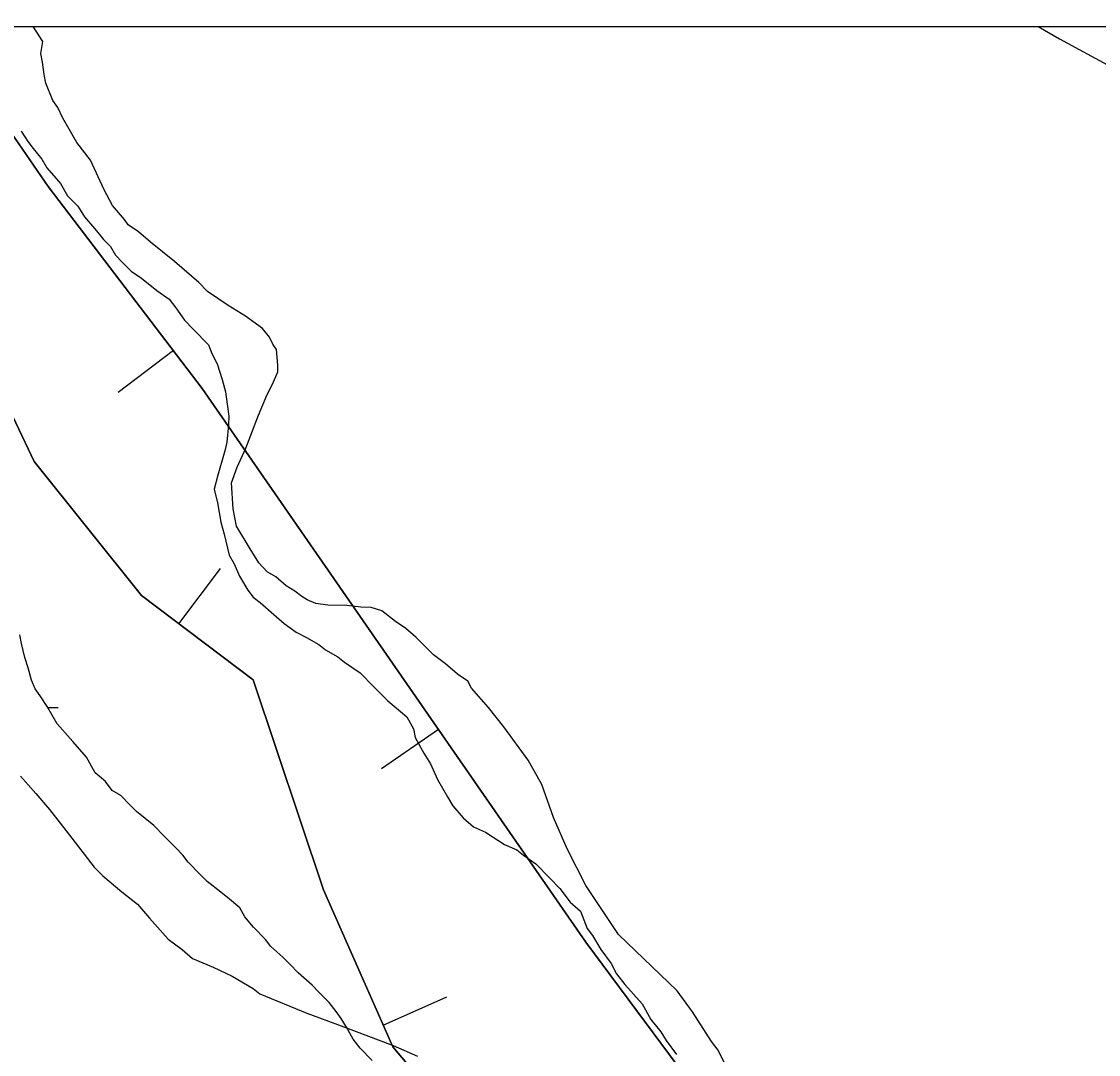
# Model space of a CAD drawing. Extents: x 3263578 to 3301413, y 764927 to 798602.
# Drawn here: x 3274733.3 to 3275121.2, y 793645.7 to 794017.8 of the extents above; entities that cross this region are included whole.
import ezdxf

# ---------------------------------------------------------------- set-up
doc = ezdxf.new("R2010")
doc.units = 0
for name, color, linetype in [('V-BORW-LINE', 7, 'Continuous'), ('V-GRID-FRAM', 7, 'Continuous'), ('V-SITE-VEGE', 7, 'Continuous'), ('V-WETL-SWMP', 7, 'Continuous')]:
    doc.layers.add(name, color=color, linetype=linetype)

msp = doc.modelspace()

# ---------------------------------------------------------------- linework, layer by layer
at = {"layer": 'V-BORW-LINE'}
for p, q in [((3274788.03, 793899.27), (3274768.15, 793884.11)), ((3274789.93, 793800.87), (3274805.02, 793820.81)), ((3274883.5, 793762.76), (3274862.95, 793748.53)), ((3274863.62, 793656.27), (3274886.49, 793666.37))]:
    msp.add_line(p, q, dxfattribs=at)
for points in [[(3274703.23, 794016.04), (3274742.93, 793958.39), (3274798.42, 793885.65), (3274936.54, 793686.15), (3275030.08, 793560.09), (3275331.46, 793159.89), (3275596.7, 792779.11), (3275645.71, 792696.53), (3275647.77, 792636.02), (3275603.82, 792691.09), (3275536.45, 792753.8), (3275405.92, 792895.8), (3275330.95, 793016.55), (3275235.15, 793192.84), (3275177.04, 793279.01), (3275080.99, 793374.27), (3274958.51, 793539.9), (3274867.09, 793648.41), (3274842.12, 793704.99), (3274816.71, 793780.6), (3274776.52, 793811.03), (3274737.88, 793859.36), (3274678.33, 793984.63), (3274657.64, 794016.04)], [(3274657.64, 794016.04), (3274678.33, 793984.63), (3274737.88, 793859.36), (3274776.52, 793811.03), (3274816.71, 793780.6), (3274842.12, 793704.99), (3274867.09, 793648.41), (3274958.51, 793539.9), (3275080.99, 793374.27), (3275177.04, 793279.01), (3275235.15, 793192.84), (3275330.95, 793016.55), (3275405.92, 792895.8), (3275488.94, 792805.49)], [(3275558.14, 792834.48), (3275331.46, 793159.89), (3275030.08, 793560.09), (3274936.54, 793686.15), (3274798.42, 793885.65), (3274742.93, 793958.39), (3274703.23, 794016.04)]]:
    msp.add_lwpolyline(points, dxfattribs=at)
at = {"layer": 'V-GRID-FRAM'}
msp.add_lwpolyline([(3267734.87, 794015.53), (3299171.18, 794017.82), (3299180.44, 775831.73), (3267728.26, 775829.44), (3267734.87, 794015.53)], dxfattribs=at)
at = {"layer": 'V-SITE-VEGE'}
for p, q in [((3274737.57, 794016.04), (3275099.43, 794016.07)), ((3274741, 794010.64), (3274737.57, 794016.04)), ((3275099.43, 794016.07), (3275107.18, 794011.61)), ((3274740.34, 794006.26), (3274741, 794010.64)), ((3275107.18, 794011.61), (3275127.11, 794000.79)), ((3274740.93, 794003.12), (3274740.34, 794006.26)), ((3274741.52, 793998.74), (3274740.93, 794003.12)), ((3274742.12, 793995.6), (3274741.52, 793998.74)), ((3274744.56, 793989.32), (3274742.12, 793995.6)), ((3274746.42, 793986.8), (3274744.56, 793989.32)), ((3274748.26, 793983.03), (3274746.42, 793986.8)), ((3274753.19, 793974.22), (3274748.26, 793983.03)), ((3274758.13, 793967.91), (3274753.19, 793974.22)), ((3274763.04, 793957.23), (3274758.13, 793967.91)), ((3274766.12, 793951.57), (3274763.04, 793957.23)), ((3274770.45, 793946.52), (3274766.12, 793951.57)), ((3274771.69, 793944.63), (3274770.45, 793946.52)), ((3274775.42, 793942.09), (3274771.69, 793944.63)), ((3274779.77, 793938.29), (3274775.42, 793942.09)), ((3274788.46, 793931.33), (3274779.77, 793938.29)), ((3274797.16, 793923.74), (3274788.46, 793931.33)), ((3274800.26, 793920.58), (3274797.16, 793923.74)), ((3274807.72, 793915.5), (3274800.26, 793920.58)), ((3274813.95, 793911.69), (3274807.72, 793915.5)), ((3274820.16, 793907.25), (3274813.95, 793911.69)), ((3274822.64, 793904.09), (3274820.16, 793907.25)), ((3274823.87, 793901.58), (3274822.64, 793904.09)), ((3274825.1, 793899.69), (3274823.87, 793901.58)), ((3274825.67, 793894.05), (3274825.1, 793899.69)), ((3274825.65, 793891.55), (3274825.67, 793894.05)), ((3274823.73, 793887.18), (3274825.65, 793891.55)), ((3274821.82, 793883.45), (3274823.73, 793887.18)), ((3274818.62, 793875.96), (3274821.82, 793883.45)), ((3274814.13, 793864.11), (3274818.62, 793875.96)), ((3274810.93, 793857.26), (3274814.13, 793864.11)), ((3274809, 793851.64), (3274810.93, 793857.26)), ((3274809.54, 793842.25), (3274809, 793851.64)), ((3274810.74, 793835.98), (3274809.54, 793842.25)), ((3274815.69, 793827.81), (3274810.74, 793835.98)), ((3274818.75, 793822.76), (3274815.69, 793827.81)), ((3274821.85, 793819.6), (3274818.75, 793822.76)), ((3274824.96, 793817.7), (3274821.85, 793819.6)), ((3274828.69, 793814.53), (3274824.96, 793817.7)), ((3274831.8, 793812.62), (3274828.69, 793814.53)), ((3274834.29, 793810.72), (3274831.8, 793812.62)), ((3274836.15, 793809.45), (3274834.29, 793810.72)), ((3274839.27, 793808.17), (3274836.15, 793809.45)), ((3274843.65, 793807.51), (3274839.27, 793808.17)), ((3274850.53, 793807.44), (3274843.65, 793807.51)), ((3274855.53, 793806.77), (3274850.53, 793807.44)), ((3274859.29, 793806.74), (3274855.53, 793806.77)), ((3274863.03, 793805.45), (3274859.29, 793806.74)), ((3274868, 793801.65), (3274863.03, 793805.45)), ((3274871.73, 793799.11), (3274868, 793801.65)), ((3274875.46, 793795.95), (3274871.73, 793799.11)), ((3274881.66, 793789.63), (3274875.46, 793795.95)), ((3274886.01, 793786.46), (3274881.66, 793789.63)), ((3274890.36, 793782.66), (3274886.01, 793786.46)), ((3274894.09, 793780.12), (3274890.36, 793782.66)), ((3274895.32, 793777.61), (3274894.09, 793780.12)), ((3274901.52, 793770.66), (3274895.32, 793777.61)), ((3274907.08, 793763.73), (3274901.52, 793770.66)), ((3274915.73, 793751.75), (3274907.08, 793763.73)), ((3274920.66, 793742.95), (3274915.73, 793751.75)), ((3274732.91, 793745.94), (3274738.49, 793739.63)), ((3274924.93, 793731.02), (3274920.66, 793742.95)), ((3274738.49, 793739.63), (3274743.44, 793733.95)), ((3274743.44, 793733.95), (3274750.24, 793725.13)), ((3274929.83, 793719.7), (3274924.93, 793731.02)), ((3274750.24, 793725.13), (3274759.52, 793713.15)), ((3274936.6, 793706.49), (3274929.83, 793719.7)), ((3274759.52, 793713.15), (3274762.62, 793709.99)), ((3274762.62, 793709.99), (3274769.45, 793704.29)), ((3274769.45, 793704.29), (3274775.04, 793699.86)), ((3274948.32, 793688.86), (3274936.6, 793706.49)), ((3274775.04, 793699.86), (3274779.38, 793694.81)), ((3274779.38, 793694.81), (3274786.19, 793687.24)), ((3274969.42, 793668.64), (3274948.32, 793688.86)), ((3274786.19, 793687.24), (3274791.17, 793683.44)), ((3274791.17, 793683.44), (3274794.89, 793680.27)), ((3274794.89, 793680.27), (3274802.38, 793677.07)), ((3274802.38, 793677.07), (3274809.23, 793673.88)), ((3274809.23, 793673.88), (3274816.7, 793669.43)), ((3274816.7, 793669.43), (3274819.19, 793667.53)), ((3274974.98, 793661.07), (3274969.42, 793668.64)), ((3274819.19, 793667.53), (3274836.02, 793660.49)), ((3274836.02, 793660.49), (3274848.5, 793655.99)), ((3274981.77, 793650.37), (3274974.98, 793661.07)), ((3274848.5, 793655.99), (3274867.21, 793648.93)), ((3274867.21, 793648.93), (3274875.94, 793645.09)), ((3274984.24, 793647.22), (3274981.77, 793650.37)), ((3274989.16, 793637.16), (3274984.24, 793647.22))]:
    msp.add_line(p, q, dxfattribs=at)
at = {"layer": 'V-WETL-SWMP'}
for p, q in [((3274733.17, 793978.35), (3274735.64, 793974.57)), ((3274735.64, 793974.57), (3274737.49, 793972.05)), ((3274737.49, 793972.05), (3274740.59, 793968.26)), ((3274740.59, 793968.26), (3274742.44, 793965.11)), ((3274742.44, 793965.11), (3274747.39, 793959.44)), ((3274747.39, 793959.44), (3274749.85, 793955.03)), ((3274749.85, 793955.03), (3274753.57, 793951.24)), ((3274753.57, 793951.24), (3274756.04, 793947.46)), ((3274756.04, 793947.46), (3274760.38, 793942.41)), ((3274760.38, 793942.41), (3274762.85, 793939.26)), ((3274762.85, 793939.26), (3274765.33, 793936.74)), ((3274765.33, 793936.74), (3274767.18, 793933.59)), ((3274767.18, 793933.59), (3274769.66, 793931.06)), ((3274769.66, 793931.06), (3274772.76, 793927.9)), ((3274772.76, 793927.9), (3274776.49, 793925.36)), ((3274776.49, 793925.36), (3274782.08, 793920.93)), ((3274782.08, 793920.93), (3274786.44, 793917.76)), ((3274786.44, 793917.76), (3274788.91, 793914.61)), ((3274788.91, 793914.61), (3274792, 793910.2)), ((3274792, 793910.2), (3274795.1, 793907.04)), ((3274795.1, 793907.04), (3274800.68, 793901.35)), ((3274800.68, 793901.35), (3274801.9, 793898.21)), ((3274801.9, 793898.21), (3274803.74, 793894.44)), ((3274803.74, 793894.44), (3274805.57, 793888.79)), ((3274805.57, 793888.79), (3274806.78, 793884.4)), ((3274806.78, 793884.4), (3274807.37, 793880.01)), ((3274807.37, 793880.01), (3274807.95, 793875.62)), ((3274807.95, 793875.62), (3274807.92, 793872.5)), ((3274807.92, 793872.5), (3274807.24, 793866.24)), ((3274807.24, 793866.24), (3274806.58, 793863.12)), ((3274806.58, 793863.12), (3274804, 793854.38)), ((3274804, 793854.38), (3274802.7, 793849.38)), ((3274802.7, 793849.38), (3274803.91, 793844.37)), ((3274803.91, 793844.37), (3274805.09, 793837.47)), ((3274805.09, 793837.47), (3274806.31, 793833.08)), ((3274806.31, 793833.08), (3274808.11, 793825.55)), ((3274808.11, 793825.55), (3274809.96, 793822.4)), ((3274809.96, 793822.4), (3274811.8, 793818)), ((3274811.8, 793818), (3274814.88, 793812.97)), ((3274814.88, 793812.97), (3274816.74, 793810.45)), ((3274816.74, 793810.45), (3274819.22, 793808.55)), ((3274819.22, 793808.55), (3274824.19, 793804.12)), ((3274824.19, 793804.12), (3274827.91, 793800.95)), ((3274827.91, 793800.95), (3274832.27, 793797.78)), ((3274733.33, 793793.7), (3274732.74, 793796.83)), ((3274832.27, 793797.78), (3274836, 793795.87)), ((3274734.54, 793788.68), (3274733.33, 793793.7)), ((3274836, 793795.87), (3274840.36, 793793.33)), ((3274840.36, 793793.33), (3274842.85, 793791.43)), ((3274735.76, 793784.91), (3274734.54, 793788.68)), ((3274842.85, 793791.43), (3274847.21, 793788.88)), ((3274847.21, 793788.88), (3274849.69, 793786.98)), ((3274736.97, 793780.52), (3274735.76, 793784.91)), ((3274849.69, 793786.98), (3274855.29, 793783.17)), ((3274855.29, 793783.17), (3274860.25, 793778.12)), ((3274738.19, 793777.38), (3274736.97, 793780.52)), ((3274740.04, 793774.86), (3274738.19, 793777.38)), ((3274860.25, 793778.12), (3274865.21, 793773.07)), ((3274742.51, 793771.08), (3274740.04, 793774.86)), ((3274865.21, 793773.07), (3274872.04, 793767.37)), ((3274746.21, 793764.78), (3274742.51, 793771.08)), ((3274742.75, 793770.68), (3274746.49, 793770.68)), ((3274872.04, 793767.37), (3274874.5, 793762.96)), ((3274751.78, 793758.47), (3274746.21, 793764.78)), ((3274874.5, 793762.96), (3274875.1, 793759.83)), ((3274756.74, 793752.79), (3274751.78, 793758.47)), ((3274875.1, 793759.83), (3274878.18, 793754.17)), ((3274878.18, 793754.17), (3274880.65, 793750.39)), ((3274759.82, 793747.13), (3274756.74, 793752.79)), ((3274880.65, 793750.39), (3274883.1, 793744.73)), ((3274763.54, 793743.97), (3274759.82, 793747.13)), ((3274766.02, 793740.82), (3274763.54, 793743.97)), ((3274883.1, 793744.73), (3274886.79, 793738.44)), ((3274769.13, 793738.91), (3274766.02, 793740.82)), ((3274772.23, 793735.75), (3274769.13, 793738.91)), ((3274886.79, 793738.44), (3274888.64, 793735.29)), ((3274774.71, 793733.22), (3274772.23, 793735.75)), ((3274888.64, 793735.29), (3274892.36, 793730.88)), ((3274777.81, 793730.69), (3274774.71, 793733.22)), ((3274780.92, 793728.16), (3274777.81, 793730.69)), ((3274892.36, 793730.88), (3274896.08, 793727.71)), ((3274784.64, 793724.37), (3274780.92, 793728.16)), ((3274896.08, 793727.71), (3274900.45, 793725.79)), ((3274788.98, 793719.95), (3274784.64, 793724.37)), ((3274900.45, 793725.79), (3274907.29, 793721.35)), ((3274791.46, 793717.42), (3274788.98, 793719.95)), ((3274907.29, 793721.35), (3274911.66, 793719.43)), ((3274911.66, 793719.43), (3274914.14, 793717.53)), ((3274793.32, 793714.9), (3274791.46, 793717.42)), ((3274797.66, 793710.48), (3274793.32, 793714.9)), ((3274914.14, 793717.53), (3274918.49, 793714.36)), ((3274918.49, 793714.36), (3274923.46, 793709.31)), ((3274800.13, 793707.95), (3274797.66, 793710.48)), ((3274805.11, 793704.15), (3274800.13, 793707.95)), ((3274923.46, 793709.31), (3274927.18, 793705.52)), ((3274808.21, 793701.61), (3274805.11, 793704.15)), ((3274927.18, 793705.52), (3274930.89, 793700.48)), ((3274811.94, 793698.45), (3274808.21, 793701.61)), ((3274930.89, 793700.48), (3274934.61, 793697.31)), ((3274813.79, 793695.3), (3274811.94, 793698.45)), ((3274816.88, 793691.52), (3274813.79, 793695.3)), ((3274934.61, 793697.31), (3274935.83, 793694.17)), ((3274821.22, 793687.1), (3274816.88, 793691.52)), ((3274935.83, 793694.17), (3274937.06, 793691.03)), ((3274937.06, 793691.03), (3274938.91, 793688.51)), ((3274938.91, 793688.51), (3274941.99, 793683.47)), ((3274823.08, 793684.58), (3274821.22, 793687.1)), ((3274827.42, 793680.78), (3274823.08, 793684.58)), ((3274829.9, 793678.25), (3274827.42, 793680.78)), ((3274941.99, 793683.47), (3274945.7, 793678.43)), ((3274833, 793675.09), (3274829.9, 793678.25)), ((3274945.7, 793678.43), (3274947.54, 793674.66)), ((3274837.97, 793670.67), (3274833, 793675.09)), ((3274947.54, 793674.66), (3274950.64, 793670.87)), ((3274840.45, 793668.14), (3274837.97, 793670.67)), ((3274844.17, 793664.35), (3274840.45, 793668.14)), ((3274950.64, 793670.87), (3274956.83, 793663.93)), ((3274846.64, 793661.2), (3274844.17, 793664.35)), ((3274848.5, 793658.68), (3274846.64, 793661.2)), ((3274956.83, 793663.93), (3274959.91, 793658.27)), ((3274850.35, 793655.53), (3274848.5, 793658.68)), ((3274959.91, 793658.27), (3274963.62, 793653.85)), ((3274852.81, 793651.13), (3274850.35, 793655.53)), ((3274963.62, 793653.85), (3274965.47, 793650.71)), ((3274855.28, 793647.97), (3274852.81, 793651.13)), ((3274965.47, 793650.71), (3274969.18, 793645.66)), ((3274859.62, 793643.55), (3274855.28, 793647.97))]:
    msp.add_line(p, q, dxfattribs=at)

doc.saveas('drawing.dxf')
